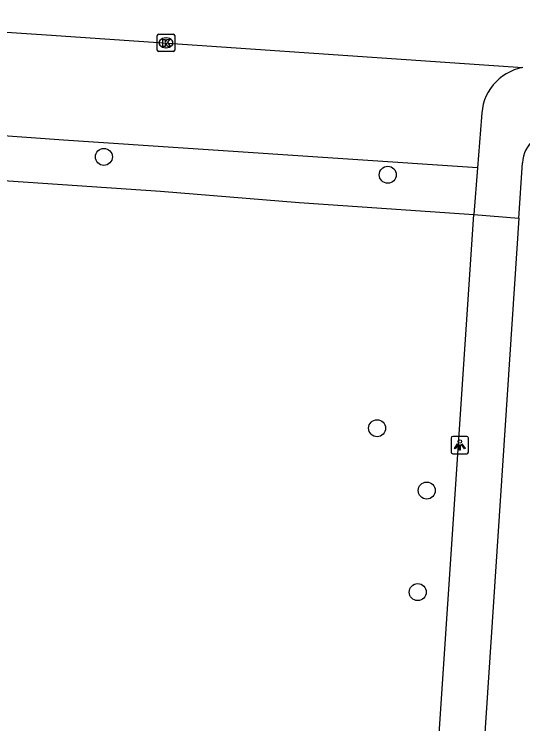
# Model space of a CAD drawing. Extents: x 161848 to 162726, y 385382 to 386521.
# Drawn here: x 162197.17 to 162226.44, y 386112.26 to 386153.08 of the extents above; entities that cross this region are included whole.
import ezdxf

# ---------------------------------------------------------------- set-up
doc = ezdxf.new("R2010")
doc.units = 0
for name, color, linetype in [('IMGEO_Boom', 7, 'Continuous'), ('IMGEO_Kolk', 7, 'Continuous'), ('IMGEO_Lichtpunt', 7, 'Continuous'), ('IMGEO_Rijbaan_lokaal_gesloten', 7, 'Continuous'), ('IMGEO_Voetpad_open', 7, 'Continuous')]:
    doc.layers.add(name, color=color, linetype=linetype)

msp = doc.modelspace()

# ---------------------------------------------------------------- linework, layer by layer
at = {"layer": 'IMGEO_Boom'}
for centre in [(162202.331, 386144.876), (162218.664, 386143.85), (162218.05, 386129.268), (162220.906, 386125.683), (162220.388, 386119.838)]:
    msp.add_circle(centre, 0.489, dxfattribs=at)
at = {"layer": 'IMGEO_Kolk'}
for p, q in [((162205.406, 386151.009), (162205.406, 386151.861)), ((162205.481, 386151.935), (162206.333, 386151.935)), ((162205.894, 386151.715), (162205.919, 386151.715)), ((162206.407, 386151.861), (162206.407, 386151.009)), ((162206.333, 386150.935), (162205.481, 386150.935)), ((162205.917, 386151.155), (162205.892, 386151.155))]:
    msp.add_line(p, q, dxfattribs=at)
for points in [[(162205.406, 386151.009), (162205.406, 386151.861)], [(162205.481, 386151.935), (162206.333, 386151.935)], [(162206.407, 386151.861), (162206.407, 386151.009)], [(162205.727, 386151.635), (162205.85, 386151.635), (162205.85, 386151.484), (162205.98, 386151.635), (162206.144, 386151.635), (162205.998, 386151.484), (162206.151, 386151.235), (162205.999, 386151.235), (162205.914, 386151.399), (162205.85, 386151.332), (162205.85, 386151.235), (162205.727, 386151.235), (162205.727, 386151.635)], [(162206.333, 386150.935), (162205.481, 386150.935)]]:
    msp.add_lwpolyline(points, dxfattribs=at)
for centre, start, end in [((162205.483, 386151.859), 91.552, 178.448), ((162205.483, 386151.859), 91.552, 178.448), ((162206.331, 386151.859), 1.552, 88.448), ((162206.331, 386151.859), 1.552, 88.448), ((162205.483, 386151.011), 181.552, 268.448), ((162205.483, 386151.011), 181.552, 268.448), ((162206.331, 386151.011), 271.552, 358.448), ((162206.331, 386151.011), 271.552, 358.448)]:
    msp.add_arc(centre, 0.0765, start, end, dxfattribs=at)
for centre, major_axis, ratio, start_param, end_param in [((162205.893, 386151.435), (-0.387, 0.002), 0.722429, 4.712389, 7.853982), ((162205.918, 386151.435), (-0.39, 0.002), 0.717154, 1.570796, 4.712389)]:
    msp.add_ellipse(centre, major_axis=major_axis, ratio=ratio, start_param=start_param, end_param=end_param, dxfattribs=at)
at = {"layer": 'IMGEO_Lichtpunt'}
for p, q in [((162223.215, 386128.798), (162222.407, 386128.798)), ((162223.215, 386128.798), (162222.407, 386128.798)), ((162222.313, 386128.703), (162222.313, 386127.896)), ((162222.313, 386128.703), (162222.313, 386127.896)), ((162223.309, 386127.896), (162223.309, 386128.703)), ((162223.309, 386127.896), (162223.309, 386128.703)), ((162222.407, 386127.802), (162223.215, 386127.802)), ((162222.407, 386127.802), (162223.215, 386127.802))]:
    msp.add_line(p, q, dxfattribs=at)
for points in [[(162222.687, 386128.367), (162222.726, 386128.339), (162222.538, 386128.077), (162222.5, 386128.104), (162222.687, 386128.367)], [(162222.789, 386128.319), (162222.836, 386128.319), (162222.836, 386127.997), (162222.789, 386127.997), (162222.789, 386128.319)], [(162222.899, 386128.339), (162222.937, 386128.366), (162223.124, 386128.104), (162223.085, 386128.076), (162222.899, 386128.339)]]:
    msp.add_lwpolyline(points, dxfattribs=at)
msp.add_circle((162222.812, 386128.501), 0.0994, dxfattribs=at)
for centre, start, end in [((162222.407, 386128.703), 90, 180), ((162222.407, 386128.703), 90, 180), ((162223.215, 386128.703), 0, 90), ((162223.215, 386128.703), 0, 90), ((162222.407, 386127.896), 180, 270), ((162222.407, 386127.896), 180, 270), ((162223.215, 386127.896), 270, 0), ((162223.215, 386127.896), 270, 360)]:
    msp.add_arc(centre, 0.0946, start, end, dxfattribs=at)
at = {"layer": 'IMGEO_Rijbaan_lokaal_gesloten'}
msp.add_lwpolyline([(162181.189, 386153.084), (162199.031, 386151.892), (162226.436, 386150.01)], dxfattribs=at)
at = {"layer": 'IMGEO_Voetpad_open'}
for points in [[(162223.832, 386144.243), (162200.015, 386145.835), (162189.89, 386146.567), (162181.808, 386147.096), (162181.585, 386147.108)], [(162224.066, 386147.152), (162223.832, 386144.243)], [(162181.383, 386144.541), (162188.069, 386144.097), (162205.581, 386142.913), (162213.572, 386142.256), (162223.61, 386141.567)], [(162226.204, 386141.356), (162226.414, 386144.54)], [(162223.832, 386144.243), (162223.61, 386141.567)], [(162218.452, 386081.31), (162219.333, 386081.757), (162219.645, 386082.101), (162223.61, 386141.567)], [(162223.61, 386141.567), (162226.204, 386141.356)], [(162226.204, 386141.356), (162222.201, 386080.668)]]:
    msp.add_lwpolyline(points, dxfattribs=at)
for centre, radius, start, end in [((162226.946, 386147.176), 2.88, 100.1947, 180.4708), ((162228.36, 386144.406), 1.951, 85.8935, 176.0648)]:
    msp.add_arc(centre, radius, start, end, dxfattribs=at)

doc.saveas('drawing.dxf')
